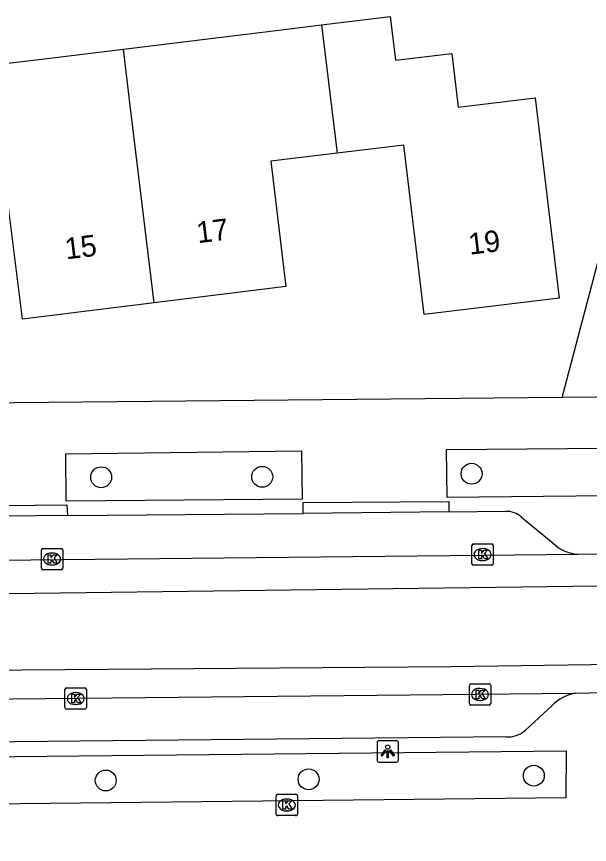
# Model space of a CAD drawing. Extents: x 163427 to 164190, y 380331 to 381641.
# Drawn here: x 163647.51 to 163674.33, y 380905.93 to 380944.71 of the extents above; entities that cross this region are included whole.
import ezdxf

# ---------------------------------------------------------------- set-up
doc = ezdxf.new("R2010")
doc.units = 0
for name, color, linetype in [('IMGEO_Boom', 7, 'Continuous'), ('IMGEO_Fietspad_gesloten', 7, 'Continuous'), ('IMGEO_Groenvoorziening', 7, 'Continuous'), ('IMGEO_Kolk', 7, 'Continuous'), ('IMGEO_Lichtpunt', 7, 'Continuous'), ('IMGEO_Pand', 7, 'Continuous'), ('IMGEO_Pand_nummerreeks', 7, 'Continuous'), ('IMGEO_Rijbaan_lokaal_gesloten', 7, 'Continuous'), ('IMGEO_Voetpad_open', 7, 'Continuous')]:
    doc.layers.add(name, color=color, linetype=linetype)

msp = doc.modelspace()

# ---------------------------------------------------------------- linework, layer by layer
at = {"layer": 'IMGEO_Boom'}
for centre in [(163668.81, 380923.297), (163651.469, 380923.132), (163659.009, 380923.151), (163651.683, 380908.926), (163661.179, 380908.983), (163671.722, 380909.153)]:
    msp.add_circle(centre, 0.489, dxfattribs=at)
at = {"layer": 'IMGEO_Fietspad_gesloten'}
for points in [[(163628.743, 380912.571), (163673.666, 380913.023)], [(163673.666, 380913.023), (163675.009, 380913.044)]]:
    msp.add_lwpolyline(points, dxfattribs=at)
at = {"layer": 'IMGEO_Groenvoorziening'}
msp.add_lwpolyline([(163673.053, 380926.869), (163676.033, 380938.16)], dxfattribs=at)
at = {"layer": 'IMGEO_Kolk'}
for p, q in [((163648.744, 380919.801), (163649.596, 380919.801)), ((163668.824, 380919.083), (163668.824, 380919.935)), ((163668.899, 380920.009), (163669.751, 380920.009)), ((163669.312, 380919.789), (163669.337, 380919.789)), ((163669.825, 380919.935), (163669.825, 380919.083)), ((163648.669, 380918.875), (163648.669, 380919.727)), ((163649.157, 380919.581), (163649.182, 380919.581)), ((163649.67, 380919.727), (163649.67, 380918.875)), ((163649.18, 380919.021), (163649.155, 380919.021)), ((163669.751, 380919.009), (163668.899, 380919.009)), ((163669.335, 380919.229), (163669.31, 380919.229)), ((163649.596, 380918.801), (163648.744, 380918.801)), ((163649.775, 380912.339), (163649.775, 380913.191)), ((163649.85, 380913.265), (163650.702, 380913.265)), ((163650.776, 380913.191), (163650.776, 380912.339)), ((163668.705, 380912.532), (163668.705, 380913.384)), ((163668.78, 380913.458), (163669.632, 380913.458)), ((163669.193, 380913.238), (163669.218, 380913.238)), ((163669.706, 380913.384), (163669.706, 380912.532)), ((163650.263, 380913.045), (163650.288, 380913.045)), ((163650.286, 380912.485), (163650.261, 380912.485)), ((163669.632, 380912.458), (163668.78, 380912.458)), ((163669.216, 380912.678), (163669.191, 380912.678)), ((163650.702, 380912.265), (163649.85, 380912.265)), ((163659.659, 380907.353), (163659.659, 380908.205)), ((163659.734, 380908.279), (163660.586, 380908.279)), ((163660.66, 380908.205), (163660.66, 380907.353)), ((163660.147, 380908.059), (163660.172, 380908.059)), ((163660.17, 380907.499), (163660.145, 380907.499)), ((163660.586, 380907.279), (163659.734, 380907.279))]:
    msp.add_line(p, q, dxfattribs=at)
for points in [[(163648.744, 380919.801), (163649.596, 380919.801)], [(163668.824, 380919.083), (163668.824, 380919.935)], [(163668.899, 380920.009), (163669.751, 380920.009)], [(163669.825, 380919.935), (163669.825, 380919.083)], [(163648.669, 380918.875), (163648.669, 380919.727)], [(163648.99, 380919.501), (163649.113, 380919.501), (163649.113, 380919.35), (163649.243, 380919.501), (163649.407, 380919.501), (163649.261, 380919.35), (163649.414, 380919.101), (163649.262, 380919.101), (163649.177, 380919.265), (163649.113, 380919.198), (163649.113, 380919.101), (163648.99, 380919.101), (163648.99, 380919.501)], [(163649.67, 380919.727), (163649.67, 380918.875)], [(163669.145, 380919.709), (163669.268, 380919.709), (163669.268, 380919.558), (163669.398, 380919.709), (163669.562, 380919.709), (163669.416, 380919.558), (163669.569, 380919.309), (163669.417, 380919.309), (163669.332, 380919.473), (163669.268, 380919.406), (163669.268, 380919.309), (163669.145, 380919.309), (163669.145, 380919.709)], [(163669.751, 380919.009), (163668.899, 380919.009)], [(163649.596, 380918.801), (163648.744, 380918.801)], [(163649.775, 380912.339), (163649.775, 380913.191)], [(163649.85, 380913.265), (163650.702, 380913.265)], [(163650.776, 380913.191), (163650.776, 380912.339)], [(163668.705, 380912.532), (163668.705, 380913.384)], [(163668.78, 380913.458), (163669.632, 380913.458)], [(163669.706, 380913.384), (163669.706, 380912.532)], [(163650.096, 380912.965), (163650.219, 380912.965), (163650.219, 380912.814), (163650.349, 380912.965), (163650.513, 380912.965), (163650.367, 380912.814), (163650.52, 380912.565), (163650.368, 380912.565), (163650.283, 380912.729), (163650.219, 380912.662), (163650.219, 380912.565), (163650.096, 380912.565), (163650.096, 380912.965)], [(163669.026, 380913.158), (163669.149, 380913.158), (163669.149, 380913.007), (163669.279, 380913.158), (163669.443, 380913.158), (163669.297, 380913.007), (163669.45, 380912.758), (163669.298, 380912.758), (163669.213, 380912.922), (163669.149, 380912.855), (163669.149, 380912.758), (163669.026, 380912.758), (163669.026, 380913.158)], [(163669.632, 380912.458), (163668.78, 380912.458)], [(163650.702, 380912.265), (163649.85, 380912.265)], [(163659.659, 380907.353), (163659.659, 380908.205)], [(163659.734, 380908.279), (163660.586, 380908.279)], [(163660.66, 380908.205), (163660.66, 380907.353)], [(163659.98, 380907.979), (163660.103, 380907.979), (163660.103, 380907.828), (163660.233, 380907.979), (163660.397, 380907.979), (163660.251, 380907.828), (163660.404, 380907.579), (163660.252, 380907.579), (163660.167, 380907.743), (163660.103, 380907.676), (163660.103, 380907.579), (163659.98, 380907.579), (163659.98, 380907.979)], [(163660.586, 380907.279), (163659.734, 380907.279)]]:
    msp.add_lwpolyline(points, dxfattribs=at)
for centre, start, end in [((163648.746, 380919.725), 91.552, 178.448), ((163648.746, 380919.725), 91.552, 178.448), ((163649.594, 380919.725), 1.552, 88.448), ((163649.594, 380919.725), 1.552, 88.448), ((163668.901, 380919.933), 91.552, 178.448), ((163668.901, 380919.933), 91.552, 178.448), ((163669.749, 380919.933), 1.552, 88.448), ((163669.749, 380919.933), 1.552, 88.448), ((163668.901, 380919.085), 181.552, 268.448), ((163668.901, 380919.085), 181.552, 268.448), ((163669.749, 380919.085), 271.552, 358.448), ((163669.749, 380919.085), 271.552, 358.448), ((163648.746, 380918.877), 181.552, 268.448), ((163648.746, 380918.877), 181.552, 268.448), ((163649.594, 380918.877), 271.552, 358.448), ((163649.594, 380918.877), 271.552, 358.448), ((163649.852, 380913.189), 91.552, 178.448), ((163649.852, 380913.189), 91.552, 178.448), ((163650.7, 380913.189), 1.552, 88.448), ((163650.7, 380913.189), 1.552, 88.448), ((163668.782, 380913.382), 91.552, 178.448), ((163668.782, 380913.382), 91.552, 178.448), ((163669.63, 380913.382), 1.552, 88.448), ((163669.63, 380913.382), 1.552, 88.448), ((163668.782, 380912.534), 181.552, 268.448), ((163668.782, 380912.534), 181.552, 268.448), ((163669.63, 380912.534), 271.552, 358.448), ((163669.63, 380912.534), 271.552, 358.448), ((163649.852, 380912.341), 181.552, 268.448), ((163649.852, 380912.341), 181.552, 268.448), ((163650.7, 380912.341), 271.552, 358.448), ((163650.7, 380912.341), 271.552, 358.448), ((163659.736, 380908.203), 91.552, 178.448), ((163659.736, 380908.203), 91.552, 178.448), ((163660.584, 380908.203), 1.552, 88.448), ((163660.584, 380908.203), 1.552, 88.448), ((163659.736, 380907.355), 181.552, 268.448), ((163659.736, 380907.355), 181.552, 268.448), ((163660.584, 380907.355), 271.552, 358.448), ((163660.584, 380907.355), 271.552, 358.448)]:
    msp.add_arc(centre, 0.0765, start, end, dxfattribs=at)
for centre, major_axis, ratio, start_param, end_param in [((163669.311, 380919.509), (-0.387, 0.002), 0.722429, 4.712389, 7.853982), ((163669.336, 380919.509), (-0.39, 0.002), 0.717154, 1.570796, 4.712389), ((163649.156, 380919.301), (-0.387, 0.002), 0.722429, 4.712389, 7.853982), ((163649.181, 380919.301), (-0.39, 0.002), 0.717154, 1.570796, 4.712389), ((163669.192, 380912.958), (-0.387, 0.002), 0.722429, 4.712389, 7.853982), ((163669.217, 380912.958), (-0.39, 0.002), 0.717154, 1.570796, 4.712389), ((163650.262, 380912.765), (-0.387, 0.002), 0.722429, 4.712389, 7.853982), ((163650.287, 380912.765), (-0.39, 0.002), 0.717154, 1.570796, 4.712389), ((163660.146, 380907.779), (-0.387, 0.002), 0.722429, 4.712389, 7.853982), ((163660.171, 380907.779), (-0.39, 0.002), 0.717154, 1.570796, 4.712389)]:
    msp.add_ellipse(centre, major_axis=major_axis, ratio=ratio, start_param=start_param, end_param=end_param, dxfattribs=at)
at = {"layer": 'IMGEO_Lichtpunt'}
for p, q in [((163664.385, 380910.693), (163664.385, 380909.886)), ((163664.385, 380910.693), (163664.385, 380909.886)), ((163665.287, 380910.788), (163664.479, 380910.788)), ((163665.287, 380910.788), (163664.479, 380910.788)), ((163665.381, 380909.886), (163665.381, 380910.693)), ((163665.381, 380909.886), (163665.381, 380910.693)), ((163664.479, 380909.792), (163665.287, 380909.792)), ((163664.479, 380909.792), (163665.287, 380909.792))]:
    msp.add_line(p, q, dxfattribs=at)
for points in [[(163664.759, 380910.357), (163664.798, 380910.329), (163664.61, 380910.067), (163664.572, 380910.094), (163664.759, 380910.357)], [(163664.861, 380910.309), (163664.908, 380910.309), (163664.908, 380909.987), (163664.861, 380909.987), (163664.861, 380910.309)], [(163664.971, 380910.329), (163665.009, 380910.356), (163665.196, 380910.094), (163665.157, 380910.066), (163664.971, 380910.329)]]:
    msp.add_lwpolyline(points, dxfattribs=at)
msp.add_circle((163664.884, 380910.491), 0.0994, dxfattribs=at)
for centre, start, end in [((163664.479, 380910.693), 90, 180), ((163664.479, 380910.693), 90, 180), ((163665.287, 380910.693), 0, 90), ((163665.287, 380910.693), 0, 90), ((163664.479, 380909.886), 180, 270), ((163664.479, 380909.886), 180, 270), ((163665.287, 380909.886), 270, 0), ((163665.287, 380909.886), 270, 360)]:
    msp.add_arc(centre, 0.0946, start, end, dxfattribs=at)
at = {"layer": 'IMGEO_Pand'}
for points in [[(163661.784, 380944.32), (163665, 380944.712), (163665.249, 380942.667), (163667.879, 380942.988), (163668.186, 380940.467), (163671.788, 380940.906), (163672.918, 380931.521), (163666.594, 380930.757), (163665.637, 380938.695), (163662.523, 380938.32)], [(163652.507, 380943.189), (163655.95, 380943.609), (163660.037, 380944.107), (163661.784, 380944.32)], [(163661.784, 380944.32), (163662.523, 380938.32)], [(163653.947, 380931.301), (163647.784, 380930.542), (163646.934, 380937.411), (163644.079, 380937.057), (163644.145, 380936.522), (163643.838, 380936.484), (163643.248, 380941.45), (163643.061, 380943.026), (163646.326, 380943.424), (163646.444, 380942.451), (163649.064, 380942.77), (163652.507, 380943.189)], [(163653.947, 380931.301), (163652.812, 380940.669), (163652.507, 380943.189)], [(163662.523, 380938.32), (163659.406, 380937.944), (163660.117, 380932.06), (163653.947, 380931.301)]]:
    msp.add_lwpolyline(points, dxfattribs=at)
at = {"layer": 'IMGEO_Rijbaan_lokaal_gesloten'}
for points in [[(163627.061, 380919.049), (163673.798, 380919.523)], [(163673.798, 380919.523), (163676.202, 380919.555)], [(163681.983, 380918.123), (163681.951, 380918.122), (163624.336, 380917.378), (163624.25, 380918.944)], [(163682.084, 380914.454), (163682.039, 380914.453), (163667.849, 380914.247), (163641.715, 380914.042), (163613.539, 380913.634), (163595.47, 380912.102), (163586.588, 380911.285), (163562.905, 380908.63), (163550.246, 380906.894), (163542.996, 380905.847), (163538.913, 380905.03), (163527.53, 380902.17), (163513.545, 380898.902), (163493.877, 380894.347)]]:
    msp.add_lwpolyline(points, dxfattribs=at)
at = {"layer": 'IMGEO_Voetpad_open'}
for points in [[(163673.053, 380926.869), (163621.755, 380926.366)], [(163679.401, 380926.931), (163673.053, 380926.869)], [(163675.191, 380922.259), (163667.664, 380922.178), (163667.64, 380924.426), (163675.194, 380924.487)], [(163660.884, 380922.111), (163649.834, 380922.01), (163649.822, 380924.235), (163660.842, 380924.371), (163660.884, 380922.111)], [(163645.372, 380921.287), (163645.368, 380921.8), (163649.855, 380921.846), (163649.89, 380921.332)], [(163660.924, 380921.441), (163660.926, 380921.946), (163667.744, 380921.999), (163667.741, 380921.509)], [(163649.89, 380921.332), (163645.372, 380921.287)], [(163649.89, 380921.332), (163660.924, 380921.441)], [(163667.741, 380921.509), (163660.924, 380921.441)], [(163667.741, 380921.509), (163670.407, 380921.535)], [(163671.144, 380921.267), (163672.629, 380920.036)], [(163672.583, 380912.44), (163671.329, 380911.287)], [(163670.41, 380910.978), (163632.066, 380910.578)], [(163629.158, 380909.857), (163673.245, 380910.312), (163673.23, 380908.111), (163629.184, 380907.627), (163629.158, 380909.857)]]:
    msp.add_lwpolyline(points, dxfattribs=at)
for centre, radius, start, end in [((163670.436, 380920.466), 1.069, 48.5011, 91.5327), ((163673.915, 380921.378), 1.858, 226.2177, 266.3951), ((163674.113, 380910.896), 2.174, 101.8597, 134.7292), ((163670.54, 380912.111), 1.141, 263.4319, 313.737)]:
    msp.add_arc(centre, radius, start, end, dxfattribs=at)

# ---------------------------------------------------------------- texts
at = {"layer": 'IMGEO_Pand_nummerreeks'}
for s, rotation, p in [('17', 7.0169, (163655.996, 380934.092)), ('19', 6.8885, (163668.724, 380933.552)), ('15', 7.0169, (163649.83, 380933.333))]:
    msp.add_text(s, height=1, rotation=rotation, dxfattribs=at).set_placement(p)

doc.saveas('drawing.dxf')
